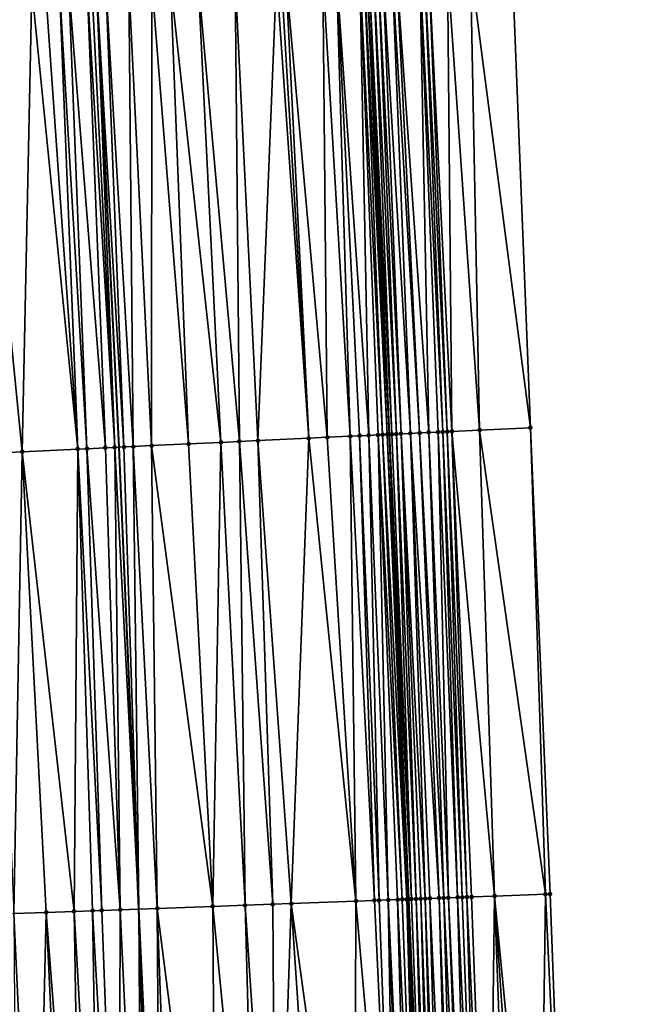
# Model space of a CAD drawing. Header units: feet. Extents: x 2004186 to 2014793, y 836912 to 864902.
# Tile 318 of 974: x 2010740 to 2010766, y 846177 to 846219. Entities that reach past the tile are written whole.
import ezdxf

# ---------------------------------------------------------------- set-up
doc = ezdxf.new("R2010")
doc.units = ezdxf.units.FT
doc.header["$LTSCALE"] = 100
doc.header["$MEASUREMENT"] = 0
for name, color, linetype, lineweight in [('EP_Travel Lane', 5, 'Continuous', 40), ('GPL_Skip Line', 2, 'Continuous', 40), ('Road Shots', 4, 'Continuous', 200), ('Road X-Section', 30, 'Continuous', 13)]:
    doc.layers.add(name, color=color, linetype=linetype, lineweight=lineweight)
doc.layers.add('I-77 SB_MM21-27-Surface-Border', color=7, linetype='Continuous')
doc.layers.add('I-77 SB_MM21-27-Surface-TIN', color=7, linetype='Continuous')

msp = doc.modelspace()

# ---------------------------------------------------------------- linework, layer by layer
at = {"layer": 'EP_Travel Lane'}
msp.add_polyline3d([(2010760.32704666, 846061.2212644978, 429.4963117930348), (2010759.804670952, 846081.2125893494, 429.6828165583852), (2010759.282318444, 846101.2030262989, 429.895306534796), (2010758.693553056, 846121.3006935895, 430.1276049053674), (2010758.013762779, 846141.3311619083, 430.3304753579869), (2010757.308119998, 846161.3158943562, 430.5437131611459), (2010756.602424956, 846181.3021069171, 430.767904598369), (2010755.772474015, 846201.4133422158, 430.9891496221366), (2010754.784176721, 846221.4277839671, 431.1961896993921), (2010753.759745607, 846241.4000792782, 431.3444091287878), (2010752.73539581, 846261.3707892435, 431.5551574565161), (2010751.595551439, 846281.4660341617, 431.769410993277), (2010750.316729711, 846301.4566797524, 431.923886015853), (2010749.008574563, 846321.4116992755, 432.1229502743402), (2010747.7002803, 846341.3688409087, 432.2900319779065), (2010746.259659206, 846361.4718265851, 432.4409175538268), (2010744.67706048, 846381.4357524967, 432.6228364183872)], dxfattribs=at)
at = {"layer": 'GPL_Skip Line'}
msp.add_polyline3d([(2010748.603619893, 846060.9468248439, 429.0315092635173), (2010748.12822341, 846080.9394297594, 429.2097553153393), (2010747.652820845, 846100.9322904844, 429.4316175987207), (2010747.088594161, 846120.9223657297, 429.6636560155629), (2010746.392907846, 846140.9090466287, 429.8779179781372), (2010745.658812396, 846160.8932325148, 430.1011738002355), (2010744.924698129, 846180.8779306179, 430.336077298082), (2010744.083933, 846200.8588468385, 430.536124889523), (2010743.095181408, 846220.8320801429, 430.7383665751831), (2010742.070753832, 846240.8042461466, 430.8969621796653), (2010741.046330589, 846260.776327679, 431.09457674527), (2010739.916248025, 846280.7424002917, 431.2970378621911), (2010738.645424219, 846300.7007564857, 431.4673943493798), (2010737.345838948, 846320.6566671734, 431.6575608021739), (2010736.046192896, 846340.6135111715, 431.8347181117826), (2010734.617451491, 846360.5594250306, 431.9941093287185), (2010733.025973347, 846380.4948676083, 432.1625931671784)], dxfattribs=at)
at = {"layer": 'I-77 SB_MM21-27-Surface-Border', "color": 3, "linetype": 'ByBlock', "lineweight": -2}
msp.add_polyline3d([(2010750.170162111, 846381.8793619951, 432.8382511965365), (2010751.366102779, 846361.8719435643, 432.6467753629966), (2010753.210179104, 846341.7259882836, 432.5005859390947), (2010754.509906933, 846321.7678885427, 432.3383877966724), (2010756.009048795, 846301.8252920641, 432.1537870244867), (2010757.482552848, 846281.8309659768, 431.987853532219), (2010758.823353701, 846261.6804891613, 431.7869658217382), (2010760.047414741, 846241.7205950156, 431.58402663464), (2010761.07184516, 846221.7483735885, 431.424358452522), (2010761.863942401, 846201.7022440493, 431.2321805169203), (2010762.712979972, 846181.5237532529, 431.0218603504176), (2010763.447117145, 846161.5384315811, 430.7936399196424), (2010763.981310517, 846141.5479078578, 430.5646703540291), (2010764.679248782, 846121.4958845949, 430.3617594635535), (2010765.248055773, 846101.341905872, 430.1334400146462), (2010765.523465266, 846081.3463762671, 429.9143965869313), (2010766.398744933, 846061.3634390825, 429.7328369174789)], dxfattribs=at)
at = {"layer": 'I-77 SB_MM21-27-Surface-TIN', "color": 128, "linetype": 'ByBlock', "lineweight": -2}
for points in [[(2010761.07184516, 846221.7483735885, 431.424358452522), (2010759.274183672, 846221.6566489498, 431.3671004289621), (2010761.863942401, 846201.7022440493, 431.2321805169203)], [(2010752.882483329, 846221.3308104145, 431.1285846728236), (2010751.284556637, 846221.2493821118, 431.0652269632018), (2010753.073831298, 846201.2851602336, 430.8998604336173)], [(2010753.481706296, 846221.3613371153, 431.1534045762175), (2010752.882483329, 846221.3308104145, 431.1285846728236), (2010754.072707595, 846201.332555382, 430.9376948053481)], [(2010752.882483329, 846221.3308104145, 431.1285846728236), (2010753.073831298, 846201.2851602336, 430.8998604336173), (2010754.072707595, 846201.332555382, 430.9376948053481)], [(2010754.4804087, 846221.4122644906, 431.1888750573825), (2010753.481706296, 846221.3613371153, 431.1534045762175), (2010754.871804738, 846201.3705528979, 430.960180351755)], [(2010753.481706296, 846221.3613371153, 431.1534045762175), (2010754.472256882, 846201.3515391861, 430.9503672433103), (2010754.871804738, 846201.3705528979, 430.960180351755)], [(2010753.481706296, 846221.3613371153, 431.1534045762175), (2010754.072707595, 846201.332555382, 430.9376948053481), (2010754.472256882, 846201.3515391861, 430.9503672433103)], [(2010754.680148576, 846221.4224617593, 431.1945655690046), (2010754.4804087, 846221.4122644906, 431.1888750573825), (2010755.471128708, 846201.3990277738, 430.9792683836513)], [(2010754.4804087, 846221.4122644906, 431.1888750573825), (2010755.271354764, 846201.3895212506, 430.974330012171), (2010755.471128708, 846201.3990277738, 430.9792683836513)], [(2010754.4804087, 846221.4122644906, 431.1888750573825), (2010754.871804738, 846201.3705528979, 430.960180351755), (2010755.271354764, 846201.3895212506, 430.974330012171)], [(2010754.680148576, 846221.4224617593, 431.1945655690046), (2010755.670901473, 846201.4085589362, 430.9818511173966), (2010754.784176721, 846221.4277839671, 431.1961896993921)], [(2010754.680148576, 846221.4224617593, 431.1945655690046), (2010755.471128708, 846201.3990277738, 430.9792683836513), (2010755.670901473, 846201.4085589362, 430.9818511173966)], [(2010754.879887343, 846221.4326806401, 431.1976839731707), (2010754.784176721, 846221.4277839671, 431.1961896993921), (2010755.772474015, 846201.4133422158, 430.9891496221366)], [(2010755.670901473, 846201.4085589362, 430.9818511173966), (2010755.772474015, 846201.4133422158, 430.9891496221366), (2010754.784176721, 846221.4277839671, 431.1961896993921)], [(2010755.079631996, 846221.4427847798, 431.2144579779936), (2010754.879887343, 846221.4326806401, 431.1976839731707), (2010755.87068013, 846201.4179669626, 430.9962062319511)], [(2010754.879887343, 846221.4326806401, 431.1976839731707), (2010755.772474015, 846201.4133422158, 430.9891496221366), (2010755.87068013, 846201.4179669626, 430.9962062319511)], [(2010755.279377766, 846221.4528671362, 431.2338244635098), (2010755.079631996, 846221.4427847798, 431.2144579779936), (2010756.07046319, 846201.4272829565, 431.0193600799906)], [(2010755.079631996, 846221.4427847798, 431.2144579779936), (2010755.87068013, 846201.4179669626, 430.9962062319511), (2010756.07046319, 846201.4272829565, 431.0193600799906)], [(2010755.479118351, 846221.463050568, 431.241161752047), (2010755.279377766, 846221.4528671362, 431.2338244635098), (2010756.270244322, 846201.4366392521, 431.0386609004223)], [(2010755.279377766, 846221.4528671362, 431.2338244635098), (2010756.07046319, 846201.4272829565, 431.0193600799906), (2010756.270244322, 846201.4366392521, 431.0386609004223)], [(2010755.87859725, 846221.4834617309, 431.250564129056), (2010755.479118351, 846221.463050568, 431.241161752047), (2010756.669795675, 846201.45557986, 431.0554630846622)], [(2010755.479118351, 846221.463050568, 431.241161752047), (2010756.270244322, 846201.4366392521, 431.0386609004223), (2010756.669795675, 846201.45557986, 431.0554630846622)], [(2010756.078334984, 846221.4937007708, 431.2512833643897), (2010755.87859725, 846221.4834617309, 431.250564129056), (2010757.069339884, 846201.4746698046, 431.0579880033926)], [(2010755.87859725, 846221.4834617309, 431.250564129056), (2010756.669795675, 846201.45557986, 431.0554630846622), (2010757.069339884, 846201.4746698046, 431.0579880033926)], [(2010757.077036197, 846221.5446513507, 431.283992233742), (2010756.078334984, 846221.4937007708, 431.2512833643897), (2010757.468888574, 846201.4936661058, 431.0694656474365)], [(2010756.078334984, 846221.4937007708, 431.2512833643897), (2010757.069339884, 846201.4746698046, 431.0579880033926), (2010757.468888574, 846201.4936661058, 431.0694656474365)], [(2010757.27677829, 846221.5548053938, 431.2948271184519), (2010757.077036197, 846221.5446513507, 431.283992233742), (2010758.068216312, 846201.5220622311, 431.0960825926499)], [(2010757.077036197, 846221.5446513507, 431.283992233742), (2010757.868439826, 846201.5126088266, 431.0860658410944), (2010758.068216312, 846201.5220622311, 431.0960825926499)], [(2010757.077036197, 846221.5446513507, 431.283992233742), (2010757.468888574, 846201.4936661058, 431.0694656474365), (2010757.868439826, 846201.5126088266, 431.0860658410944)], [(2010757.476521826, 846221.5649313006, 431.3090105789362), (2010757.27677829, 846221.5548053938, 431.2948271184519), (2010758.267995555, 846201.5314579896, 431.1116106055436)], [(2010757.27677829, 846221.5548053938, 431.2948271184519), (2010758.068216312, 846201.5220622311, 431.0960825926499), (2010758.267995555, 846201.5314579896, 431.1116106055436)], [(2010758.275482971, 846221.6056883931, 431.3355789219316), (2010757.476521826, 846221.5649313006, 431.3090105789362), (2010758.467773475, 846201.5408814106, 431.1244939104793)], [(2010757.476521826, 846221.5649313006, 431.3090105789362), (2010758.267995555, 846201.5314579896, 431.1116106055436), (2010758.467773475, 846201.5408814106, 431.1244939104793)], [(2010759.274183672, 846221.6566489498, 431.3671004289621), (2010758.275482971, 846221.6056883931, 431.3355789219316), (2010759.6664222, 846201.5978147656, 431.1642375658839)], [(2010758.275482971, 846221.6056883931, 431.3355789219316), (2010758.467773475, 846201.5408814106, 431.1244939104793), (2010759.6664222, 846201.5978147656, 431.1642375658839)], [(2010759.274183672, 846221.6566489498, 431.3671004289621), (2010759.6664222, 846201.5978147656, 431.1642375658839), (2010761.863942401, 846201.7022440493, 431.2321805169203)], [(2010742.895440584, 846220.8219013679, 430.7304750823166), (2010743.884157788, 846200.8493668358, 430.5286510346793), (2010743.095181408, 846220.8320801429, 430.7383665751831)], [(2010743.494663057, 846220.8524376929, 430.7541495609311), (2010743.095181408, 846220.8320801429, 430.7383665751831), (2010744.283708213, 846200.8683268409, 430.5435987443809)], [(2010743.884157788, 846200.8493668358, 430.5286510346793), (2010744.083933, 846200.8588468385, 430.536124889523), (2010743.095181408, 846220.8320801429, 430.7383665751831)], [(2010744.283708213, 846200.8683268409, 430.5435987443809), (2010743.095181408, 846220.8320801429, 430.7383665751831), (2010744.083933, 846200.8588468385, 430.536124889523)], [(2010744.493367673, 846220.9033219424, 430.7947525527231), (2010743.494663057, 846220.8524376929, 430.7541495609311), (2010744.683262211, 846200.887212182, 430.5656846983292)], [(2010743.494663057, 846220.8524376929, 430.7541495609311), (2010744.283708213, 846200.8683268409, 430.5435987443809), (2010744.683262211, 846200.887212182, 430.5656846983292)], [(2010745.492071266, 846220.9542261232, 430.8329834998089), (2010744.493367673, 846220.9033219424, 430.7947525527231), (2010745.482364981, 846200.9250921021, 430.5994129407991)], [(2010744.493367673, 846220.9033219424, 430.7947525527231), (2010744.683262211, 846200.887212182, 430.5656846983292), (2010745.482364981, 846200.9250921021, 430.5994129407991)], [(2010745.492071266, 846220.9542261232, 430.8329834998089), (2010745.482364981, 846200.9250921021, 430.5994129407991), (2010747.080567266, 846201.0009199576, 430.6603668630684)], [(2010746.291034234, 846220.9949476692, 430.8637823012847), (2010745.492071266, 846220.9542261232, 430.8329834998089), (2010747.080567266, 846201.0009199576, 430.6603668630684)], [(2010747.489481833, 846221.0559685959, 430.9172869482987), (2010746.291034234, 846220.9949476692, 430.8637823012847), (2010748.478997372, 846201.0672044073, 430.7199085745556)], [(2010746.291034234, 846220.9949476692, 430.8637823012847), (2010747.080567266, 846201.0009199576, 430.6603668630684), (2010748.478997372, 846201.0672044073, 430.7199085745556)], [(2010749.087409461, 846221.1373786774, 430.9828132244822), (2010747.489481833, 846221.0559685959, 430.9172869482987), (2010749.278099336, 846201.1051011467, 430.7520288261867)], [(2010747.489481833, 846221.0559685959, 430.9172869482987), (2010748.478997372, 846201.0672044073, 430.7199085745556), (2010749.278099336, 846201.1051011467, 430.7520288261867)], [(2010750.885075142, 846221.2290215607, 431.0498011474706), (2010749.087409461, 846221.1373786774, 430.9828132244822), (2010750.077201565, 846201.1429923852, 430.7846749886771)], [(2010749.087409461, 846221.1373786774, 430.9828132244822), (2010749.278099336, 846201.1051011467, 430.7520288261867), (2010750.077201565, 846201.1429923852, 430.7846749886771)], [(2010750.885075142, 846221.2290215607, 431.0498011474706), (2010750.077201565, 846201.1429923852, 430.7846749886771), (2010752.274728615, 846201.247278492, 430.8663063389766)], [(2010751.084816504, 846221.2391898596, 431.058939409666), (2010750.885075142, 846221.2290215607, 431.0498011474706), (2010752.274728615, 846201.247278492, 430.8663063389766)], [(2010751.284556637, 846221.2493821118, 431.0652269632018), (2010751.084816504, 846221.2391898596, 431.058939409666), (2010752.274728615, 846201.247278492, 430.8663063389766)], [(2010751.284556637, 846221.2493821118, 431.0652269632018), (2010752.274728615, 846201.247278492, 430.8663063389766), (2010753.073831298, 846201.2851602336, 430.8998604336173)], [(2010740.298810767, 846220.6895597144, 430.6299777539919), (2010737.901921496, 846220.5674022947, 430.5367222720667), (2010739.888652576, 846200.6597867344, 430.3772664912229)], [(2010737.901921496, 846220.5674022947, 430.5367222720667), (2010738.690000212, 846200.6029294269, 430.3302523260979), (2010739.888652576, 846200.6597867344, 430.3772664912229)], [(2010740.298810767, 846220.6895597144, 430.6299777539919), (2010739.888652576, 846200.6597867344, 430.3772664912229), (2010742.285960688, 846200.7734305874, 430.4780599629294)], [(2010740.898034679, 846220.720068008, 430.65698829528), (2010740.298810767, 846220.6895597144, 430.6299777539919), (2010742.285960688, 846200.7734305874, 430.4780599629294)], [(2010741.497259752, 846220.7505536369, 430.6866962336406), (2010740.898034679, 846220.720068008, 430.65698829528), (2010742.285960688, 846200.7734305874, 430.4780599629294)], [(2010742.685511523, 846200.7923820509, 430.493824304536), (2010741.896741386, 846220.7709114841, 430.7024438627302), (2010741.497259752, 846220.7505536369, 430.6866962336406)], [(2010742.685511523, 846200.7923820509, 430.493824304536), (2010741.497259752, 846220.7505536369, 430.6866962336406), (2010742.285960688, 846200.7734305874, 430.4780599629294)], [(2010742.695701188, 846220.8116947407, 430.7258983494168), (2010741.896741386, 846220.7709114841, 430.7024438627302), (2010743.484610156, 846200.8303484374, 430.5192859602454)], [(2010743.484610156, 846200.8303484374, 430.5192859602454), (2010741.896741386, 846220.7709114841, 430.7024438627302), (2010742.685511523, 846200.7923820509, 430.493824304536)], [(2010742.895440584, 846220.8219013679, 430.7304750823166), (2010742.695701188, 846220.8116947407, 430.7258983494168), (2010743.884157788, 846200.8493668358, 430.5286510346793)], [(2010742.695701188, 846220.8116947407, 430.7258983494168), (2010743.484610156, 846200.8303484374, 430.5192859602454), (2010743.884157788, 846200.8493668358, 430.5286510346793)], [(2010761.863942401, 846201.7022440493, 431.2321805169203), (2010759.6664222, 846201.5978147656, 431.1642375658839), (2010762.513112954, 846181.5164609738, 431.0173899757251)], [(2010761.863942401, 846201.7022440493, 431.2321805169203), (2010762.513112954, 846181.5164609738, 431.0173899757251), (2010762.712979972, 846181.5237532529, 431.0218603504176)], [(2010752.274728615, 846201.247278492, 430.8663063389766), (2010750.077201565, 846201.1429923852, 430.7846749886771), (2010751.520356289, 846181.1173086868, 430.5979606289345)], [(2010752.274728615, 846201.247278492, 430.8663063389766), (2010751.520356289, 846181.1173086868, 430.5979606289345), (2010754.318511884, 846181.2189286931, 430.7031355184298)], [(2010753.073831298, 846201.2851602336, 430.8998604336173), (2010752.274728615, 846201.247278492, 430.8663063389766), (2010754.318511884, 846181.2189286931, 430.7031355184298)], [(2010754.072707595, 846201.332555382, 430.9376948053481), (2010753.073831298, 846201.2851602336, 430.8998604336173), (2010754.318511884, 846181.2189286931, 430.7031355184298)], [(2010754.472256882, 846201.3515391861, 430.9503672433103), (2010754.072707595, 846201.332555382, 430.9376948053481), (2010755.117984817, 846181.2479655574, 430.7329529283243)], [(2010754.072707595, 846201.332555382, 430.9376948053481), (2010754.318511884, 846181.2189286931, 430.7031355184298), (2010755.117984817, 846181.2479655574, 430.7329529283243)], [(2010754.871804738, 846201.3705528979, 430.960180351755), (2010754.472256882, 846201.3515391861, 430.9503672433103), (2010755.31785277, 846181.2552324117, 430.7397179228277)], [(2010754.472256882, 846201.3515391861, 430.9503672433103), (2010755.117984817, 846181.2479655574, 430.7329529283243), (2010755.31785277, 846181.2552324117, 430.7397179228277)], [(2010755.271354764, 846201.3895212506, 430.974330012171), (2010754.871804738, 846201.3705528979, 430.960180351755), (2010755.717586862, 846181.2698154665, 430.7487943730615)], [(2010754.871804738, 846201.3705528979, 430.960180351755), (2010755.31785277, 846181.2552324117, 430.7397179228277), (2010755.717586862, 846181.2698154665, 430.7487943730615)], [(2010755.471128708, 846201.3990277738, 430.9792683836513), (2010755.271354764, 846201.3895212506, 430.974330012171), (2010756.317188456, 846181.2916776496, 430.7635280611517)], [(2010755.271354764, 846201.3895212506, 430.974330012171), (2010756.117322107, 846181.2843671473, 430.7607023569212), (2010756.317188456, 846181.2916776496, 430.7635280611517)], [(2010755.271354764, 846201.3895212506, 430.974330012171), (2010755.717586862, 846181.2698154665, 430.7487943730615), (2010756.117322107, 846181.2843671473, 430.7607023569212)], [(2010755.670901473, 846201.4085589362, 430.9818511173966), (2010755.471128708, 846201.3990277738, 430.9792683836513), (2010756.517053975, 846181.2990107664, 430.7643128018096)], [(2010755.471128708, 846201.3990277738, 430.9792683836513), (2010756.317188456, 846181.2916776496, 430.7635280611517), (2010756.517053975, 846181.2990107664, 430.7643128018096)], [(2010755.670901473, 846201.4085589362, 430.9818511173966), (2010756.602424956, 846181.3021069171, 430.767904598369), (2010755.772474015, 846201.4133422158, 430.9891496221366)], [(2010755.670901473, 846201.4085589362, 430.9818511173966), (2010756.517053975, 846181.2990107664, 430.7643128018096), (2010756.602424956, 846181.3021069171, 430.767904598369)], [(2010755.87068013, 846201.4179669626, 430.9962062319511), (2010755.772474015, 846201.4133422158, 430.9891496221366), (2010756.716922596, 846181.3062594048, 430.7727218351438)], [(2010756.716922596, 846181.3062594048, 430.7727218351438), (2010755.772474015, 846201.4133422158, 430.9891496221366), (2010756.602424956, 846181.3021069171, 430.767904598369)], [(2010756.07046319, 846201.4272829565, 431.0193600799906), (2010755.87068013, 846201.4179669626, 430.9962062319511), (2010756.716922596, 846181.3062594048, 430.7727218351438)], [(2010756.270244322, 846201.4366392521, 431.0386609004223), (2010756.07046319, 846201.4272829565, 431.0193600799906), (2010756.916795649, 846181.3133874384, 430.7920154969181)], [(2010756.07046319, 846201.4272829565, 431.0193600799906), (2010756.716922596, 846181.3062594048, 430.7727218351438), (2010756.916795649, 846181.3133874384, 430.7920154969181)], [(2010756.669795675, 846201.45557986, 431.0554630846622), (2010756.270244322, 846201.4366392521, 431.0386609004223), (2010757.316541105, 846181.3276611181, 430.8290133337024)], [(2010756.270244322, 846201.4366392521, 431.0386609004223), (2010757.11666967, 846181.3204890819, 430.8136909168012), (2010757.316541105, 846181.3276611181, 430.8290133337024)], [(2010756.270244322, 846201.4366392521, 431.0386609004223), (2010756.916795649, 846181.3133874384, 430.7920154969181), (2010757.11666967, 846181.3204890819, 430.8136909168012)], [(2010757.069339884, 846201.4746698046, 431.0579880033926), (2010756.669795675, 846201.45557986, 431.0554630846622), (2010757.916143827, 846181.3494926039, 430.8465174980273)], [(2010756.669795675, 846201.45557986, 431.0554630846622), (2010757.516410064, 846181.3349005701, 430.8382514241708), (2010757.916143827, 846181.3494926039, 430.8465174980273)], [(2010756.669795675, 846201.45557986, 431.0554630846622), (2010757.316541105, 846181.3276611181, 430.8290133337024), (2010757.516410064, 846181.3349005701, 430.8382514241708)], [(2010757.468888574, 846201.4936661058, 431.0694656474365), (2010757.069339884, 846201.4746698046, 431.0579880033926), (2010758.116011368, 846181.3567706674, 430.8522708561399)], [(2010757.069339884, 846201.4746698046, 431.0579880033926), (2010757.916143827, 846181.3494926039, 430.8465174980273), (2010758.116011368, 846181.3567706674, 430.8522708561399)], [(2010757.868439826, 846201.5126088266, 431.0860658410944), (2010757.468888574, 846201.4936661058, 431.0694656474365), (2010758.315880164, 846181.3640145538, 430.8611087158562)], [(2010757.468888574, 846201.4936661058, 431.0694656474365), (2010758.116011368, 846181.3567706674, 430.8522708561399), (2010758.315880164, 846181.3640145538, 430.8611087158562)], [(2010758.068216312, 846201.5220622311, 431.0960825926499), (2010757.868439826, 846201.5126088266, 431.0860658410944), (2010758.71561571, 846181.3785580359, 430.8737566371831)], [(2010757.868439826, 846201.5126088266, 431.0860658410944), (2010758.315880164, 846181.3640145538, 430.8611087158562), (2010758.71561571, 846181.3785580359, 430.8737566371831)], [(2010758.267995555, 846201.5314579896, 431.1116106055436), (2010758.068216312, 846201.5220622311, 431.0960825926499), (2010758.91548509, 846181.3857860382, 430.8840280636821)], [(2010758.068216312, 846201.5220622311, 431.0960825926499), (2010758.71561571, 846181.3785580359, 430.8737566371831), (2010758.91548509, 846181.3857860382, 430.8840280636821)], [(2010758.467773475, 846201.5408814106, 431.1244939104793), (2010758.267995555, 846201.5314579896, 431.1116106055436), (2010759.115356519, 846181.3929582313, 430.8993363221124)], [(2010758.267995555, 846201.5314579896, 431.1116106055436), (2010758.91548509, 846181.3857860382, 430.8840280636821), (2010759.115356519, 846181.3929582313, 430.8993363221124)], [(2010759.6664222, 846201.5978147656, 431.1642375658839), (2010758.467773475, 846201.5408814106, 431.1244939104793), (2010760.314566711, 846181.4364919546, 430.9460094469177)], [(2010758.467773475, 846201.5408814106, 431.1244939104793), (2010759.31522666, 846181.4001655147, 430.9114776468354), (2010760.314566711, 846181.4364919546, 430.9460094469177)], [(2010758.467773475, 846201.5408814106, 431.1244939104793), (2010759.115356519, 846181.3929582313, 430.8993363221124), (2010759.31522666, 846181.4001655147, 430.9114776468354)], [(2010759.6664222, 846201.5978147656, 431.1642375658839), (2010760.314566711, 846181.4364919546, 430.9460094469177), (2010762.513112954, 846181.5164609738, 431.0173899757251)], [(2010743.484610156, 846200.8303484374, 430.5192859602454), (2010742.685511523, 846200.7923820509, 430.493824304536), (2010744.125226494, 846180.8488584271, 430.3094481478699)], [(2010743.884157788, 846200.8493668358, 430.5286510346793), (2010743.484610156, 846200.8303484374, 430.5192859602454), (2010744.125226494, 846180.8488584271, 430.3094481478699)], [(2010743.884157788, 846200.8493668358, 430.5286510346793), (2010744.924698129, 846180.8779306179, 430.336077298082), (2010744.083933, 846200.8588468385, 430.536124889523)], [(2010743.884157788, 846200.8493668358, 430.5286510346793), (2010744.125226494, 846180.8488584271, 430.3094481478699), (2010744.924698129, 846180.8779306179, 430.336077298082)], [(2010744.283708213, 846200.8683268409, 430.5435987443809), (2010744.083933, 846200.8588468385, 430.536124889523), (2010744.924698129, 846180.8779306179, 430.336077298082)], [(2010744.683262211, 846200.887212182, 430.5656846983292), (2010744.283708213, 846200.8683268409, 430.5435987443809), (2010744.924698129, 846180.8779306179, 430.336077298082)], [(2010745.482364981, 846200.9250921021, 430.5994129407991), (2010744.683262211, 846200.887212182, 430.5656846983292), (2010745.724169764, 846180.9070028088, 430.3627064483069)], [(2010744.683262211, 846200.887212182, 430.5656846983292), (2010744.924698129, 846180.8779306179, 430.336077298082), (2010745.724169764, 846180.9070028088, 430.3627064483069)], [(2010747.080567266, 846201.0009199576, 430.6603668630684), (2010745.482364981, 846200.9250921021, 430.5994129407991), (2010748.122590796, 846180.9940525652, 430.4576492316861)], [(2010745.482364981, 846200.9250921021, 430.5994129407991), (2010745.724169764, 846180.9070028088, 430.3627064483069), (2010748.122590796, 846180.9940525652, 430.4576492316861)], [(2010748.478997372, 846201.0672044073, 430.7199085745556), (2010747.080567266, 846201.0009199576, 430.6603668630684), (2010748.122590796, 846180.9940525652, 430.4576492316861)], [(2010748.478997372, 846201.0672044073, 430.7199085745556), (2010748.122590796, 846180.9940525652, 430.4576492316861), (2010749.521671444, 846181.0447849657, 430.5172403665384)], [(2010749.278099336, 846201.1051011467, 430.7520288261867), (2010748.478997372, 846201.0672044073, 430.7199085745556), (2010749.521671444, 846181.0447849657, 430.5172403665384)], [(2010750.077201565, 846201.1429923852, 430.7846749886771), (2010749.278099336, 846201.1051011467, 430.7520288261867), (2010750.720882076, 846181.0883066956, 430.5649958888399)], [(2010749.278099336, 846201.1051011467, 430.7520288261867), (2010749.521671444, 846181.0447849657, 430.5172403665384), (2010750.720882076, 846181.0883066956, 430.5649958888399)], [(2010750.077201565, 846201.1429923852, 430.7846749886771), (2010750.720882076, 846181.0883066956, 430.5649958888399), (2010751.520356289, 846181.1173086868, 430.5979606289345)], [(2010739.888652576, 846200.6597867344, 430.3772664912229), (2010738.690000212, 846200.6029294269, 430.3302523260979), (2010739.528251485, 846180.682050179, 430.1241245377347)], [(2010739.888652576, 846200.6597867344, 430.3772664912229), (2010739.528251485, 846180.682050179, 430.1241245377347), (2010740.927330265, 846180.7328334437, 430.1791251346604)], [(2010742.285960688, 846200.7734305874, 430.4780599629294), (2010739.888652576, 846200.6597867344, 430.3772664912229), (2010742.126540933, 846180.776354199, 430.226968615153)], [(2010739.888652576, 846200.6597867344, 430.3772664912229), (2010740.927330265, 846180.7328334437, 430.1791251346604), (2010742.126540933, 846180.776354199, 430.226968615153)], [(2010742.926016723, 846180.8053132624, 430.2638076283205), (2010742.285960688, 846200.7734305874, 430.4780599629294), (2010742.126540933, 846180.776354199, 430.226968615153)], [(2010742.685511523, 846200.7923820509, 430.493824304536), (2010742.285960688, 846200.7734305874, 430.4780599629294), (2010743.325754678, 846180.8197911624, 430.2823743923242)], [(2010743.325754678, 846180.8197911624, 430.2823743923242), (2010742.285960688, 846200.7734305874, 430.4780599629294), (2010742.926016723, 846180.8053132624, 430.2638076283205)], [(2010742.685511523, 846200.7923820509, 430.493824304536), (2010743.325754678, 846180.8197911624, 430.2823743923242), (2010744.125226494, 846180.8488584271, 430.3094481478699)], [(2010754.318511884, 846181.2189286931, 430.7031355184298), (2010751.520356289, 846181.1173086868, 430.5979606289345), (2010754.253163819, 846161.2049051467, 430.4401794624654)], [(2010754.318511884, 846181.2189286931, 430.7031355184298), (2010754.253163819, 846161.2049051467, 430.4401794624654), (2010756.051979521, 846161.2701944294, 430.5064619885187)], [(2010755.117984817, 846181.2479655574, 430.7329529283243), (2010754.318511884, 846181.2189286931, 430.7031355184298), (2010756.051979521, 846161.2701944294, 430.5064619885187)], [(2010755.31785277, 846181.2552324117, 430.7397179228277), (2010755.117984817, 846181.2479655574, 430.7329529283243), (2010756.051979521, 846161.2701944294, 430.5064619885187)], [(2010755.717586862, 846181.2698154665, 430.7487943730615), (2010755.31785277, 846181.2552324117, 430.7397179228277), (2010756.051979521, 846161.2701944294, 430.5064619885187)], [(2010756.117322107, 846181.2843671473, 430.7607023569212), (2010755.717586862, 846181.2698154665, 430.7487943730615), (2010756.65158222, 846161.292026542, 430.522743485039)], [(2010755.717586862, 846181.2698154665, 430.7487943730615), (2010756.451714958, 846161.2847408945, 430.5180133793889), (2010756.65158222, 846161.292026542, 430.522743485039)], [(2010755.717586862, 846181.2698154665, 430.7487943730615), (2010756.051979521, 846161.2701944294, 430.5064619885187), (2010756.451714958, 846161.2847408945, 430.5180133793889)], [(2010756.317188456, 846181.2916776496, 430.7635280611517), (2010756.117322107, 846181.2843671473, 430.7607023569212), (2010757.051319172, 846161.3065317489, 430.5377696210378)], [(2010756.117322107, 846181.2843671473, 430.7607023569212), (2010756.65158222, 846161.292026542, 430.522743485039), (2010757.051319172, 846161.3065317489, 430.5377696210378)], [(2010756.517053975, 846181.2990107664, 430.7643128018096), (2010756.317188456, 846181.2916776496, 430.7635280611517), (2010757.051319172, 846161.3065317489, 430.5377696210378)], [(2010756.517053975, 846181.2990107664, 430.7643128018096), (2010757.308119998, 846161.3158943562, 430.5437131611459), (2010756.602424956, 846181.3021069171, 430.767904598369)], [(2010756.517053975, 846181.2990107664, 430.7643128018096), (2010757.251186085, 846161.3138268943, 430.5416998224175), (2010757.308119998, 846161.3158943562, 430.5437131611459)], [(2010756.517053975, 846181.2990107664, 430.7643128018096), (2010757.051319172, 846161.3065317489, 430.5377696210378), (2010757.251186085, 846161.3138268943, 430.5416998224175)], [(2010756.716922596, 846181.3062594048, 430.7727218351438), (2010756.602424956, 846181.3021069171, 430.767904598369), (2010757.451054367, 846161.3210847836, 430.5487677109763)], [(2010757.451054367, 846161.3210847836, 430.5487677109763), (2010756.602424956, 846181.3021069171, 430.767904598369), (2010757.308119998, 846161.3158943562, 430.5437131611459)], [(2010756.916795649, 846181.3133874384, 430.7920154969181), (2010756.716922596, 846181.3062594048, 430.7727218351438), (2010757.451054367, 846161.3210847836, 430.5487677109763)], [(2010757.11666967, 846181.3204890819, 430.8136909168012), (2010756.916795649, 846181.3133874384, 430.7920154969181), (2010757.650926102, 846161.328248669, 430.5637525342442)], [(2010756.916795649, 846181.3133874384, 430.7920154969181), (2010757.451054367, 846161.3210847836, 430.5487677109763), (2010757.650926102, 846161.328248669, 430.5637525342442)], [(2010757.316541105, 846181.3276611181, 430.8290133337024), (2010757.11666967, 846181.3204890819, 430.8136909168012), (2010757.850799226, 846161.3353747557, 430.5819207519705)], [(2010757.11666967, 846181.3204890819, 430.8136909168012), (2010757.650926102, 846161.328248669, 430.5637525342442), (2010757.850799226, 846161.3353747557, 430.5819207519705)], [(2010757.516410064, 846181.3349005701, 430.8382514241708), (2010757.316541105, 846181.3276611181, 430.8290133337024), (2010758.050670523, 846161.342550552, 430.5959024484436)], [(2010757.316541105, 846181.3276611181, 430.8290133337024), (2010757.850799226, 846161.3353747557, 430.5819207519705), (2010758.050670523, 846161.342550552, 430.5959024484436)], [(2010757.916143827, 846181.3494926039, 430.8465174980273), (2010757.516410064, 846181.3349005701, 430.8382514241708), (2010758.450408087, 846161.3570390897, 430.6123324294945)], [(2010757.516410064, 846181.3349005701, 430.8382514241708), (2010758.050670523, 846161.342550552, 430.5959024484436), (2010758.450408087, 846161.3570390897, 430.6123324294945)], [(2010758.116011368, 846181.3567706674, 430.8522708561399), (2010757.916143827, 846181.3494926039, 430.8465174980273), (2010758.650275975, 846161.3643077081, 430.6184967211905)], [(2010757.916143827, 846181.3494926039, 430.8465174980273), (2010758.450408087, 846161.3570390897, 430.6123324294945), (2010758.650275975, 846161.3643077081, 430.6184967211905)], [(2010758.315880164, 846181.3640145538, 430.8611087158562), (2010758.116011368, 846181.3567706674, 430.8522708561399), (2010759.050010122, 846161.378889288, 430.6270907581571)], [(2010758.116011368, 846181.3567706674, 430.8522708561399), (2010758.650275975, 846161.3643077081, 430.6184967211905), (2010759.050010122, 846161.378889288, 430.6270907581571)], [(2010758.71561571, 846181.3785580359, 430.8737566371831), (2010758.315880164, 846181.3640145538, 430.8611087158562), (2010759.249879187, 846161.3861258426, 430.6359554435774)], [(2010758.315880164, 846181.3640145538, 430.8611087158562), (2010759.050010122, 846161.378889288, 430.6270907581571), (2010759.249879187, 846161.3861258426, 430.6359554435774)], [(2010758.91548509, 846181.3857860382, 430.8840280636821), (2010758.71561571, 846181.3785580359, 430.8737566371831), (2010759.6496204, 846161.4005150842, 430.660748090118)], [(2010758.71561571, 846181.3785580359, 430.8737566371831), (2010759.249879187, 846161.3861258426, 430.6359554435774), (2010759.6496204, 846161.4005150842, 430.660748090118)], [(2010759.115356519, 846181.3929582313, 430.8993363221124), (2010758.91548509, 846181.3857860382, 430.8840280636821), (2010759.6496204, 846161.4005150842, 430.660748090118)], [(2010759.31522666, 846181.4001655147, 430.9114776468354), (2010759.115356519, 846181.3929582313, 430.8993363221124), (2010760.049359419, 846161.4149640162, 430.6805136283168)], [(2010759.115356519, 846181.3929582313, 430.8993363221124), (2010759.6496204, 846161.4005150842, 430.660748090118), (2010760.049359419, 846161.4149640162, 430.6805136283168)], [(2010760.314566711, 846181.4364919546, 430.9460094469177), (2010759.31522666, 846181.4001655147, 430.9114776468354), (2010760.049359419, 846161.4149640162, 430.6805136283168)], [(2010760.314566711, 846181.4364919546, 430.9460094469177), (2010760.049359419, 846161.4149640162, 430.6805136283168), (2010761.048701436, 846161.451236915, 430.7172467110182)], [(2010762.513112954, 846181.5164609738, 431.0173899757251), (2010760.314566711, 846181.4364919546, 430.9460094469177), (2010762.247909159, 846161.4948378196, 430.7551425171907)], [(2010760.314566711, 846181.4364919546, 430.9460094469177), (2010761.648304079, 846161.4730705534, 430.7333997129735), (2010762.247909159, 846161.4948378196, 430.7551425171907)], [(2010760.314566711, 846181.4364919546, 430.9460094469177), (2010761.048701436, 846161.451236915, 430.7172467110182), (2010761.648304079, 846161.4730705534, 430.7333997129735)], [(2010762.513112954, 846181.5164609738, 431.0173899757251), (2010762.247909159, 846161.4948378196, 430.7551425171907), (2010763.447117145, 846161.5384315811, 430.7936399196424)], [(2010762.712979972, 846181.5237532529, 431.0218603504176), (2010762.513112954, 846181.5164609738, 431.0173899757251), (2010763.447117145, 846161.5384315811, 430.7936399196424)], [(2010742.926016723, 846180.8053132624, 430.2638076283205), (2010742.126540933, 846180.776354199, 430.226968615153), (2010743.26039168, 846160.8061741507, 430.0133013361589)], [(2010743.325754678, 846180.8197911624, 430.2823743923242), (2010742.926016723, 846180.8053132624, 430.2638076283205), (2010744.059867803, 846160.8351241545, 430.0484412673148)], [(2010742.926016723, 846180.8053132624, 430.2638076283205), (2010743.26039168, 846160.8061741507, 430.0133013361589), (2010744.059867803, 846160.8351241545, 430.0484412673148)], [(2010744.125226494, 846180.8488584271, 430.3094481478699), (2010743.325754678, 846180.8197911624, 430.2823743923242), (2010744.059867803, 846160.8351241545, 430.0484412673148)], [(2010744.125226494, 846180.8488584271, 430.3094481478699), (2010744.059867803, 846160.8351241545, 430.0484412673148), (2010745.059210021, 846160.871391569, 430.0856362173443)], [(2010744.125226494, 846180.8488584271, 430.3094481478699), (2010745.059210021, 846160.871391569, 430.0856362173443), (2010744.924698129, 846180.8779306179, 430.336077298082)], [(2010745.724169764, 846180.9070028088, 430.3627064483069), (2010744.924698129, 846180.8779306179, 430.336077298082), (2010745.858679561, 846160.9005207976, 430.1056819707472)], [(2010745.45894523, 846160.885944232, 430.0966656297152), (2010745.658812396, 846160.8932325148, 430.1011738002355), (2010744.924698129, 846180.8779306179, 430.336077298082)], [(2010745.858679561, 846160.9005207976, 430.1056819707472), (2010744.924698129, 846180.8779306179, 430.336077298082), (2010745.658812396, 846160.8932325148, 430.1011738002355)], [(2010745.45894523, 846160.885944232, 430.0966656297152), (2010744.924698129, 846180.8779306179, 430.336077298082), (2010745.059210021, 846160.871391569, 430.0856362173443)], [(2010748.122590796, 846180.9940525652, 430.4576492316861), (2010745.724169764, 846180.9070028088, 430.3627064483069), (2010748.257104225, 846160.9874716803, 430.2026064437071)], [(2010745.724169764, 846180.9070028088, 430.3627064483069), (2010746.458287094, 846160.9222213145, 430.1330463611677), (2010748.257104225, 846160.9874716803, 430.2026064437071)], [(2010745.724169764, 846180.9070028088, 430.3627064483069), (2010745.858679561, 846160.9005207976, 430.1056819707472), (2010746.458287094, 846160.9222213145, 430.1330463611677)], [(2010749.521671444, 846181.0447849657, 430.5172403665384), (2010748.122590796, 846180.9940525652, 430.4576492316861), (2010750.055925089, 846161.0526204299, 430.2807245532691)], [(2010748.122590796, 846180.9940525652, 430.4576492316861), (2010748.257104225, 846160.9874716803, 430.2026064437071), (2010750.055925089, 846161.0526204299, 430.2807245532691)], [(2010750.720882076, 846181.0883066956, 430.5649958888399), (2010749.521671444, 846181.0447849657, 430.5172403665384), (2010750.855399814, 846161.0816085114, 430.3126576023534)], [(2010749.521671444, 846181.0447849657, 430.5172403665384), (2010750.055925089, 846161.0526204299, 430.2807245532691), (2010750.855399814, 846161.0816085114, 430.3126576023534)], [(2010751.520356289, 846181.1173086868, 430.5979606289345), (2010750.720882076, 846181.0883066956, 430.5649958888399), (2010750.855399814, 846161.0816085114, 430.3126576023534)], [(2010751.520356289, 846181.1173086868, 430.5979606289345), (2010750.855399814, 846161.0816085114, 430.3126576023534), (2010752.854085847, 846161.1540998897, 430.3907069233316)], [(2010751.520356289, 846181.1173086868, 430.5979606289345), (2010752.854085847, 846161.1540998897, 430.3907069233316), (2010754.253163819, 846161.2049051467, 430.4401794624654)], [(2010740.927330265, 846180.7328334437, 430.1791251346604), (2010739.528251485, 846180.682050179, 430.1241245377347), (2010740.462231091, 846160.704690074, 429.9037078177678)], [(2010739.528251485, 846180.682050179, 430.1241245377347), (2010739.662760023, 846160.675602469, 429.8801565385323), (2010740.462231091, 846160.704690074, 429.9037078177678)], [(2010740.927330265, 846180.7328334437, 430.1791251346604), (2010740.462231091, 846160.704690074, 429.9037078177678), (2010741.861311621, 846160.7554257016, 429.9590444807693)], [(2010742.126540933, 846180.776354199, 430.226968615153), (2010740.927330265, 846180.7328334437, 430.1791251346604), (2010742.460917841, 846160.777161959, 429.983398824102)], [(2010740.927330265, 846180.7328334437, 430.1791251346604), (2010741.861311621, 846160.7554257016, 429.9590444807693), (2010742.460917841, 846160.777161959, 429.983398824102)], [(2010743.26039168, 846160.8061741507, 430.0133013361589), (2010742.126540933, 846180.776354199, 430.226968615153), (2010742.460917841, 846160.777161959, 429.983398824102)]]:
    msp.add_3dface(points, dxfattribs=at)
at = {"layer": 'Road Shots', "lineweight": 100}
for p in [(2010761.863942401, 846201.7022440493, 431.2321805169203), (2010752.274728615, 846201.247278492, 430.8663063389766), (2010753.073831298, 846201.2851602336, 430.8998604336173), (2010754.072707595, 846201.332555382, 430.9376948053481), (2010754.472256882, 846201.3515391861, 430.9503672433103), (2010754.871804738, 846201.3705528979, 430.960180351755), (2010755.271354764, 846201.3895212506, 430.974330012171), (2010755.471128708, 846201.3990277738, 430.9792683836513), (2010755.670901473, 846201.4085589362, 430.9818511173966), (2010755.87068013, 846201.4179669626, 430.9962062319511), (2010756.07046319, 846201.4272829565, 431.0193600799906), (2010756.270244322, 846201.4366392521, 431.0386609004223), (2010756.669795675, 846201.45557986, 431.0554630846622), (2010757.069339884, 846201.4746698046, 431.0579880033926), (2010757.468888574, 846201.4936661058, 431.0694656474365), (2010757.868439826, 846201.5126088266, 431.0860658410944), (2010758.068216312, 846201.5220622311, 431.0960825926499), (2010758.267995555, 846201.5314579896, 431.1116106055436), (2010758.467773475, 846201.5408814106, 431.1244939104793), (2010759.6664222, 846201.5978147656, 431.1642375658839), (2010743.484610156, 846200.8303484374, 430.5192859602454), (2010743.884157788, 846200.8493668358, 430.5286510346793), (2010744.283708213, 846200.8683268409, 430.5435987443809), (2010744.683262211, 846200.887212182, 430.5656846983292), (2010745.482364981, 846200.9250921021, 430.5994129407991), (2010747.080567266, 846201.0009199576, 430.6603668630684), (2010748.478997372, 846201.0672044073, 430.7199085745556), (2010749.278099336, 846201.1051011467, 430.7520288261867), (2010750.077201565, 846201.1429923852, 430.7846749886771), (2010739.888652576, 846200.6597867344, 430.3772664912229), (2010742.285960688, 846200.7734305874, 430.4780599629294), (2010742.685511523, 846200.7923820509, 430.493824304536), (2010754.318511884, 846181.2189286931, 430.7031355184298), (2010755.117984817, 846181.2479655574, 430.7329529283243), (2010755.31785277, 846181.2552324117, 430.7397179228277), (2010755.717586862, 846181.2698154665, 430.7487943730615), (2010756.117322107, 846181.2843671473, 430.7607023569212), (2010756.317188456, 846181.2916776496, 430.7635280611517), (2010756.517053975, 846181.2990107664, 430.7643128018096), (2010756.716922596, 846181.3062594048, 430.7727218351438), (2010756.916795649, 846181.3133874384, 430.7920154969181), (2010757.11666967, 846181.3204890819, 430.8136909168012), (2010757.316541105, 846181.3276611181, 430.8290133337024), (2010757.516410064, 846181.3349005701, 430.8382514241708), (2010757.916143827, 846181.3494926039, 430.8465174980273), (2010758.116011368, 846181.3567706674, 430.8522708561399), (2010758.315880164, 846181.3640145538, 430.8611087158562), (2010758.71561571, 846181.3785580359, 430.8737566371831), (2010758.91548509, 846181.3857860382, 430.8840280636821), (2010759.115356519, 846181.3929582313, 430.8993363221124), (2010759.31522666, 846181.4001655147, 430.9114776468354), (2010760.314566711, 846181.4364919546, 430.9460094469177), (2010762.513112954, 846181.5164609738, 431.0173899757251), (2010762.712979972, 846181.5237532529, 431.0218603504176), (2010742.926016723, 846180.8053132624, 430.2638076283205), (2010743.325754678, 846180.8197911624, 430.2823743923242), (2010744.125226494, 846180.8488584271, 430.3094481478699), (2010745.724169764, 846180.9070028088, 430.3627064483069), (2010748.122590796, 846180.9940525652, 430.4576492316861), (2010749.521671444, 846181.0447849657, 430.5172403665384), (2010750.720882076, 846181.0883066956, 430.5649958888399), (2010751.520356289, 846181.1173086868, 430.5979606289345), (2010740.927330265, 846180.7328334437, 430.1791251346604), (2010742.126540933, 846180.776354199, 430.226968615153)]:
    msp.add_point(p, dxfattribs=at)
at = {"layer": 'Road X-Section', "extrusion": (-0.05122360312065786, 0.9986517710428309, 0.00841324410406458), "elevation": 742086.05027202, "flags": 128}
msp.add_lwpolyline([(-2051420.838059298, -5814.05868983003), (-2051421.638059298, -5814.025228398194), (-2051422.638059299, -5813.987772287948), (-2051423.838059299, -5813.935475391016), (-2051424.238059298, -5813.916528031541), (-2051424.438059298, -5813.908760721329), (-2051425.038059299, -5813.892606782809), (-2051425.238059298, -5813.884360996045), (-2051425.438059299, -5813.873032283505), (-2051425.838059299, -5813.844525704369), (-2051426.038059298, -5813.833114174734), (-2051426.638059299, -5813.831840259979), (-2051426.838059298, -5813.8207501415), (-2051427.038059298, -5813.800980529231), (-2051427.238059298, -5813.784506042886), (-2051427.438059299, -5813.775060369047), (-2051427.638059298, -5813.770399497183), (-2051428.238059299, -5813.743039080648), (-2051428.438059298, -5813.736470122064), (-2051429.038059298, -5813.712956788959), (-2051429.638059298, -5813.683453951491), (-2051430.638059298, -5813.639696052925), (-2051432.238059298, -5813.57642819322), (-2051433.638059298, -5813.525261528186), (-2051434.038059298, -5813.509195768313), (-2051435.638059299, -5813.432781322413), (-2051436.238059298, -5813.409294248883), (-2051436.638059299, -5813.395207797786), (-2051437.038059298, -5813.375708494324), (-2051437.638059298, -5813.342285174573), (-2051438.238059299, -5813.314014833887), (-2051438.838059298, -5813.294414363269), (-2051439.038059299, -5813.289588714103), (-2051439.638059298, -5813.252700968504), (-2051440.038059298, -5813.234407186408), (-2051440.438059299, -5813.220397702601), (-2051441.438059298, -5813.190546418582), (-2051443.238059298, -5813.126254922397), (-2051443.838059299, -5813.105535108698), (-2051445.238059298, -5813.04567396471), (-2051446.038059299, -5813.020099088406), (-2051448.438059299, -5812.92684030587), (-2051449.038059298, -5812.89982880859), (-2051449.638059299, -5812.87011981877), (-2051450.038059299, -5812.854371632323), (-2051450.838059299, -5812.830916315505), (-2051451.038059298, -5812.82633942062), (-2051451.638059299, -5812.802664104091), (-2051452.638059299, -5812.762059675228), (-2051453.638059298, -5812.723827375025), (-2051454.438059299, -5812.69302748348), (-2051455.638059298, -5812.639520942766), (-2051457.238059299, -5812.573992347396), (-2051459.038059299, -5812.507002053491), (-2051459.238059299, -5812.49786346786), (-2051459.438059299, -5812.49157569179), (-2051461.038059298, -5812.428215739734), (-2051461.638059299, -5812.403394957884), (-2051462.638059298, -5812.367923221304), (-2051462.838059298, -5812.362232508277), (-2051463.038059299, -5812.35911399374), (-2051463.238059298, -5812.342339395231), (-2051463.438059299, -5812.322972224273), (-2051463.638059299, -5812.315634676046), (-2051464.038059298, -5812.306231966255), (-2051464.238059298, -5812.305512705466), (-2051465.238059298, -5812.272802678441), (-2051465.438059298, -5812.261967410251), (-2051465.638059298, -5812.247783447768), (-2051466.438059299, -5812.221214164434), (-2051467.438059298, -5812.189691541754), (-2051469.238059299, -5812.132431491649)], dxfattribs=at)
at = {"layer": 'Road X-Section', "extrusion": (-0.04778826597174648, 0.9988026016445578, 0.01047113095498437), "elevation": 749102.1544461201, "flags": 128}
msp.add_lwpolyline([(-2048856.621753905, -7415.03891016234), (-2048856.821753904, -7415.030090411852), (-2048857.021753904, -7415.023714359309), (-2048857.421753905, -7415.007213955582), (-2048857.621753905, -7415.002801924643), (-2048858.021753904, -7414.984605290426), (-2048858.621753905, -7414.965413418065), (-2048859.021753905, -7414.947620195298), (-2048859.621753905, -7414.925086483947), (-2048860.021753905, -7414.90652981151), (-2048860.621753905, -7414.894723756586), (-2048860.821753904, -7414.88632865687), (-2048861.421753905, -7414.851028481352), (-2048861.821753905, -7414.825906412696), (-2048862.021753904, -7414.823092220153), (-2048862.621753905, -7414.825992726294), (-2048862.821753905, -7414.815027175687), (-2048863.221753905, -7414.777779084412), (-2048863.421753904, -7414.763898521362), (-2048863.621753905, -7414.756477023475), (-2048864.021753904, -7414.735570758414), (-2048864.221753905, -7414.726749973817), (-2048864.421753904, -7414.7206513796), (-2048865.221753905, -7414.690976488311), (-2048865.421753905, -7414.681514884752), (-2048866.021753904, -7414.657618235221), (-2048866.421753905, -7414.6393013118), (-2048867.021753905, -7414.615203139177), (-2048867.821753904, -7414.577923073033), (-2048868.021753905, -7414.569468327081), (-2048869.621753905, -7414.514157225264), (-2048869.821753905, -7414.506543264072), (-2048870.821753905, -7414.460333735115), (-2048872.221753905, -7414.402159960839), (-2048872.821753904, -7414.378882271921), (-2048873.021753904, -7414.369183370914), (-2048873.821753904, -7414.323117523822), (-2048874.021753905, -7414.312200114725), (-2048874.421753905, -7414.303839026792), (-2048874.621753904, -7414.296722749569), (-2048874.821753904, -7414.294397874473), (-2048875.021753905, -7414.28588796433), (-2048875.421753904, -7414.261269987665), (-2048875.621753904, -7414.24731899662), (-2048875.821753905, -7414.235953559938), (-2048876.621753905, -7414.211162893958), (-2048877.421753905, -7414.18613166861), (-2048878.621753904, -7414.141210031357), (-2048879.421753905, -7414.115691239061), (-2048880.221753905, -7414.082128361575), (-2048880.621753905, -7414.064272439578), (-2048881.221753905, -7414.041427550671), (-2048881.821753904, -7414.022970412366), (-2048883.021753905, -7413.975953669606), (-2048885.421753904, -7413.875154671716), (-2048885.821753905, -7413.859389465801), (-2048886.621753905, -7413.83392641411), (-2048887.021753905, -7413.82456082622), (-2048887.421753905, -7413.809612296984), (-2048887.821753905, -7413.787525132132), (-2048888.621753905, -7413.75379504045), (-2048890.221753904, -7413.692837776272), (-2048891.621753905, -7413.633292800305), (-2048892.421753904, -7413.601170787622), (-2048893.221753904, -7413.568522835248), (-2048895.421753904, -7413.486887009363), (-2048896.221753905, -7413.453331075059), (-2048897.221753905, -7413.415494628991), (-2048897.621753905, -7413.402821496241), (-2048898.021753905, -7413.393007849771), (-2048898.421753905, -7413.378857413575), (-2048898.621753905, -7413.373918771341), (-2048898.821753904, -7413.371335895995), (-2048899.021753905, -7413.356979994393), (-2048899.221753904, -7413.333824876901), (-2048899.421753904, -7413.314522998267), (-2048899.821753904, -7413.297719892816), (-2048900.221753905, -7413.295194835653), (-2048900.621753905, -7413.283716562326), (-2048901.021753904, -7413.267115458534), (-2048901.221753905, -7413.257098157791), (-2048901.421753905, -7413.241569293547), (-2048901.621753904, -7413.228685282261), (-2048902.821753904, -7413.18893944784), (-2048905.021753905, -7413.120992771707)], dxfattribs=at)
at = {"layer": 'Road X-Section', "extrusion": (-0.03670680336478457, 0.9992645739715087, 0.01108701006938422), "elevation": 771755.3270609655, "flags": 128}
msp.add_lwpolyline([(-2040421.577514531, -8127.865589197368), (-2040422.177514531, -8127.840760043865), (-2040422.577514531, -8127.824162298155), (-2040423.977514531, -8127.76883037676), (-2040425.177514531, -8127.717845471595), (-2040425.377514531, -8127.716400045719), (-2040425.577514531, -8127.712702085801), (-2040425.977514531, -8127.696858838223), (-2040426.377514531, -8127.673278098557), (-2040426.777514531, -8127.645364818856), (-2040426.977514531, -8127.636404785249), (-2040427.177514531, -8127.635242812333), (-2040427.577514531, -8127.636754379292), (-2040427.777514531, -8127.624228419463), (-2040428.177514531, -8127.589643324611), (-2040428.377514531, -8127.578824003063), (-2040428.777514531, -8127.561562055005), (-2040428.977514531, -8127.55153856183), (-2040429.777514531, -8127.521173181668), (-2040430.577514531, -8127.481546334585), (-2040431.777514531, -8127.431639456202), (-2040432.977514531, -8127.382233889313), (-2040433.577514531, -8127.361200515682), (-2040433.977514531, -8127.345269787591), (-2040434.577514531, -8127.326342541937), (-2040435.177514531, -8127.300488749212), (-2040435.977514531, -8127.260105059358), (-2040436.977514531, -8127.215891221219), (-2040437.377514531, -8127.202028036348), (-2040437.977514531, -8127.176159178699), (-2040438.377514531, -8127.153698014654), (-2040438.777514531, -8127.129297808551), (-2040438.977514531, -8127.119725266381), (-2040439.177514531, -8127.114337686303), (-2040439.577514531, -8127.106446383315), (-2040439.777514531, -8127.099585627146), (-2040440.777514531, -8127.045834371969), (-2040441.177514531, -8127.029163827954), (-2040441.377514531, -8127.022121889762), (-2040441.977514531, -8127.00601455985), (-2040442.377514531, -8126.997155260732), (-2040443.17751453, -8126.968060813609), (-2040443.377514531, -8126.962120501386), (-2040443.777514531, -8126.94646272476), (-2040444.577514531, -8126.918279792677), (-2040445.177514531, -8126.894064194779), (-2040446.177514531, -8126.852559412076), (-2040446.77751453, -8126.834455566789), (-2040448.17751453, -8126.779451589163), (-2040449.377514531, -8126.731605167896), (-2040450.177514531, -8126.694763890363), (-2040450.57751453, -8126.676195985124), (-2040451.377514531, -8126.649120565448), (-2040452.977514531, -8126.595858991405), (-2040455.377514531, -8126.50091037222), (-2040456.777514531, -8126.441315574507), (-2040457.977514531, -8126.393557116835), (-2040458.777514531, -8126.360590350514), (-2040461.577514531, -8126.25540899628), (-2040462.37751453, -8126.225589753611), (-2040462.577514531, -8126.218824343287), (-2040462.977514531, -8126.209747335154), (-2040463.377514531, -8126.197838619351), (-2040463.577514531, -8126.195012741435), (-2040463.777514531, -8126.194227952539), (-2040463.977514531, -8126.185818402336), (-2040464.177514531, -8126.166523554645), (-2040464.377514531, -8126.144846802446), (-2040464.577514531, -8126.129523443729), (-2040464.777514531, -8126.120284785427), (-2040465.177514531, -8126.112018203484), (-2040465.377514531, -8126.106264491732), (-2040465.577514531, -8126.097426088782), (-2040465.977514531, -8126.084777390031), (-2040466.177514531, -8126.074505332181), (-2040466.37751453, -8126.059196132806), (-2040466.577514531, -8126.047054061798), (-2040467.577514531, -8126.012520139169), (-2040469.777514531, -8125.941135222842), (-2040469.977514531, -8125.936664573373)], dxfattribs=at)

doc.saveas('drawing.dxf')
